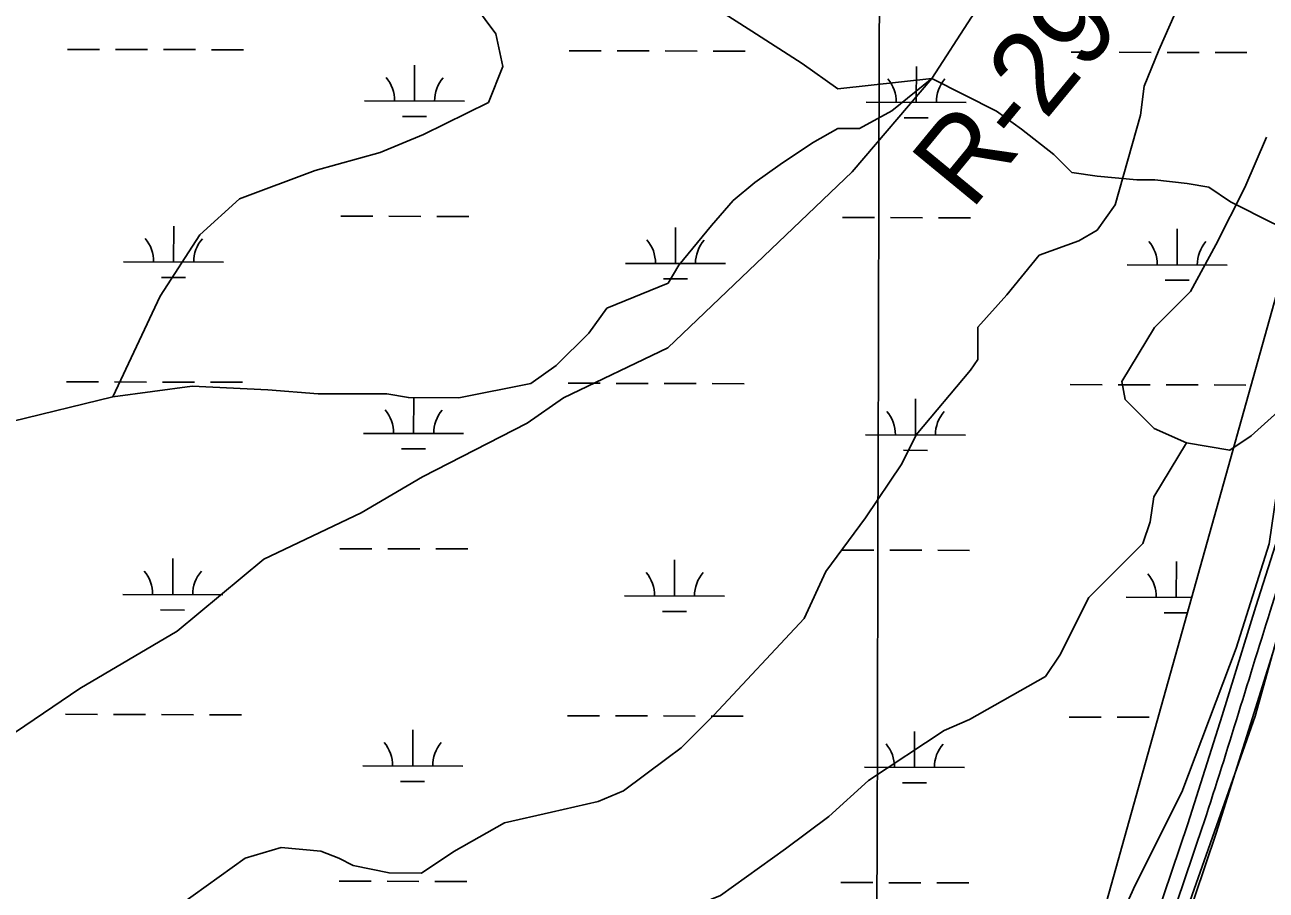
# Model space of a CAD drawing. Extents: x 3161615 to 3199515, y 867541 to 892976.
# Drawn here: x 3180664 to 3181905, y 877611 to 878477 of the extents above; entities that cross this region are included whole.
import ezdxf

# ---------------------------------------------------------------- set-up
doc = ezdxf.new("R2010")
doc.units = 0
for name, color, linetype in [('V-GRID-MAJR', 7, 'Continuous'), ('V-RIVR-RANG-IDEN', 7, 'Continuous'), ('V-ROAD-CNTR', 7, 'Continuous'), ('V-SITE-VEGE', 7, 'Continuous'), ('V-TOPO-SHOR', 7, 'Continuous'), ('V-WETL-SWMP', 7, 'Continuous')]:
    doc.layers.add(name, color=color, linetype=linetype)

msp = doc.modelspace()

# ---------------------------------------------------------------- linework, layer by layer
at = {"layer": 'V-GRID-MAJR'}
msp.add_spline([(3181502.9, 872964.2), (3181519.7, 879023.4), (3181536.4, 885086), (3181553.2, 891148.7), (3181553.2, 891152.2)], degree=3, dxfattribs=at)
at = {"layer": 'V-ROAD-CNTR'}
for points in [[(3182207.7, 878711.9), (3182212.6, 878692.5), (3182214.1, 878679.5), (3182213.6, 878667), (3182208.9, 878643.4), (3182195.8, 878607.3), (3182177.6, 878572.3), (3182149.7, 878530.4), (3182121.8, 878487.9), (3182067.9, 878393.9), (3182043.4, 878345.1), (3182023.3, 878294.4), (3181990.9, 878195.1), (3181959.1, 878096), (3181927, 877995.6), (3181895, 877895.1), (3181861.1, 877786.3), (3181826.8, 877677.9), (3181794.8, 877583), (3181762.4, 877488.1), (3181732.7, 877399.3), (3181703.1, 877311.3), (3181659, 877214), (3181618.4, 877130.5)], [(3182239.4, 878708.8), (3182242.1, 878697.9), (3182244.1, 878680.7), (3182243.5, 878663.5), (3182237.8, 878635.3), (3182223.3, 878595.3), (3182203.5, 878557.1), (3182174.8, 878513.9), (3182147.4, 878472.2), (3182094.4, 878379.7), (3182070.8, 878332.8), (3182051.6, 878284.2), (3182019.4, 878185.8), (3181987.6, 878086.9), (3181955.6, 877986.5), (3181923.6, 877886.1), (3181889.7, 877777.4), (3181855.3, 877668.6), (3181823.3, 877573.4), (3181790.9, 877478.5), (3181761.1, 877389.8), (3181731.1, 877300.3), (3181686.2, 877201.2), (3181651.7, 877130.2)]]:
    msp.add_lwpolyline(points, dxfattribs=at)
msp.add_spline([(3181142.9, 878745.8), (3181227.8, 878744.4), (3181287.2, 878734.5), (3181333.6, 878705.1), (3181384.3, 878697.1), (3181461, 878704.2), (3181526.8, 878723.9), (3181588.6, 878750.2), (3181691.6, 878808), (3181778.8, 878848.8), (3181891.1, 878885.3), (3181969.5, 878895), (3182042.6, 878893.6), (3182129.5, 878862.2), (3182187.3, 878804.8), (3182219.9, 878725.3), (3182228.6, 878665.3), (3182190.5, 878564.7), (3182134.6, 878480), (3182037.4, 878289.3), (3181973.4, 878091.5), (3181909.3, 877890.6), (3181841, 877673.2), (3181776.7, 877483.3), (3181717.1, 877305.8), (3181625.4, 877110.4), (3181564.3, 876946.2), (3181516.6, 876794.5), (3181466.3, 876661.7), (3181419.4, 876520.9), (3181351.7, 876343.8), (3181283.7, 876183.7), (3181207.7, 876034.9), (3181135.3, 875907.4), (3181063.8, 875793.7), (3180985.2, 875585.5), (3180930.6, 875426.9), (3180871.9, 875270.8), (3180807.9, 875086.5), (3180804, 874968.2), (3180830.5, 874831.4), (3180789.6, 874606.7), (3180731.2, 874459.8), (3180620.4, 874345.6), (3180437.1, 874039.4), (3180337.9, 873789.7), (3180301.3, 873695.1)], degree=3, dxfattribs=at)
at = {"layer": 'V-SITE-VEGE'}
for p, q in [((3181894.3, 877785.4), (3182031, 878278.7)), ((3181751.7, 877381.2), (3181894.3, 877785.4))]:
    msp.add_line(p, q, dxfattribs=at)
at = {"layer": 'V-TOPO-SHOR'}
for points in [[(3181314.1, 878161.2), (3181491.2, 878330.1), (3181570.7, 878423.6), (3181610.5, 878484.8), (3181650.3, 878535.1), (3181697.3, 878581.8), (3181747.9, 878635.7), (3181773.2, 878675.3), (3181831, 878725.6), (3181863.6, 878768.7), (3181878, 878790.3), (3181932.2, 878826.2)], [(3181570.7, 878423.6), (3181477, 878413.1), (3181441, 878438.4), (3181390.7, 878471), (3181340.3, 878503.5), (3181279.1, 878525.3), (3181272, 878561.4), (3181250.5, 878597.5), (3181243.3, 878615.5), (3181229, 878644.4)], [(3181956.9, 878627.9), (3181899.2, 878617.3), (3181852.2, 878570.6), (3181834.1, 878534.6), (3181797.8, 878451.8), (3181783.3, 878415.8), (3181779.6, 878387), (3181754.1, 878297), (3181736.1, 878271.8), (3181718, 878261), (3181678.3, 878246.7), (3181645.8, 878207.2), (3181616.9, 878174.8), (3181616.8, 878142.4)], [(3180751.8, 878105.1), (3180798.9, 878205.9), (3180838.7, 878267.1), (3180878.5, 878303), (3180954.2, 878331.6), (3181019.2, 878349.5), (3181062.4, 878367.4), (3181127.4, 878399.6), (3181141.9, 878435.6), (3181134.8, 878468.1), (3181113.3, 878496.9), (3181117, 878547.4), (3181117.1, 878569), (3181117.1, 878590.6), (3181117.1, 878597.8)], [(3181097.8, 878104.2), (3181169.9, 878118.4), (3181195.1, 878136.4), (3181227.7, 878168.7), (3181245.8, 878193.9), (3181307.1, 878218.9), (3181317.9, 878236.9), (3181350.5, 878276.5), (3181372.2, 878301.6), (3181393.8, 878319.6), (3181419.1, 878337.5), (3181451.6, 878359.1), (3181476.9, 878373.4), (3181498.5, 878373.4), (3181531, 878391.3), (3181570.7, 878423.6)], [(3181570.7, 878423.6), (3181635.5, 878391), (3181660.7, 878372.9), (3181693, 878347.6), (3181711, 878329.5), (3181736.2, 878325.9), (3181775.8, 878322.1), (3181793.9, 878322.1), (3181826.3, 878318.4), (3181847.9, 878314.7), (3181869.5, 878300.3), (3181912.7, 878278.5), (3181930.7, 878271.3), (3181952.2, 878246)], [(3181930.2, 878101.9), (3181890.4, 878066), (3181868.8, 878051.6), (3181825.6, 878058.9), (3181793.2, 878073.4), (3181764.4, 878102.3), (3181760.9, 878120.4), (3181793.5, 878174.3), (3181829.6, 878210.3), (3181854.9, 878257.1), (3181883.9, 878314.6), (3181905.7, 878365)], [(3180426.1, 877612.3), (3180581.4, 877720), (3180718.6, 877813.3), (3180816, 877870.7), (3180902.7, 877942.6), (3181000.1, 877989.1), (3181061.5, 878025), (3181166.2, 878078.8), (3181202.3, 878103.9), (3181306.9, 878154.1), (3181314.1, 878161.2)], [(3180818.9, 877596.8), (3180883.9, 877643.5), (3180919.9, 877654.2), (3180959.6, 877650.5), (3180977.6, 877643.3), (3180992, 877636), (3181028, 877628.7), (3181060.4, 877628.6), (3181092.9, 877650.1), (3181143.4, 877678.8), (3181190.3, 877689.5), (3181237.2, 877700.2), (3181262.4, 877710.9), (3181305.8, 877743.3), (3181320.2, 877754), (3181352.7, 877786.4), (3181443.1, 877883.4), (3181464.8, 877930.2), (3181504.6, 877984.1), (3181540.8, 878038.1), (3181555.3, 878066.9), (3181609.5, 878131.6), (3181616.8, 878142.4)], [(3180166, 877375.2), (3180188.1, 877540.9), (3180220.8, 877634.5), (3180249.8, 877717.3), (3180264.4, 877767.8), (3180293.4, 877836.1), (3180304.3, 877868.5), (3180340.5, 877926.1), (3180416.3, 877987.2), (3180495.7, 878019.4), (3180560.7, 878048), (3180650.8, 878080.2), (3180751.8, 878105.1), (3180831.1, 878115.7), (3180906.8, 878111.9), (3180957.2, 878108.2), (3181025.7, 878108), (3181047.3, 878104.3), (3181097.8, 878104.2)], [(3181643.4, 877356.7), (3181694.1, 877443.1), (3181730.4, 877518.7), (3181773.9, 877615.8), (3181821, 877709.4), (3181875.4, 877853.4), (3181908.2, 877957.8), (3181915.5, 878008.2), (3181926.5, 878069.5), (3181926.5, 878069.5)], [(3181020.3, 877466.6), (3181063.6, 877484.5), (3181103.3, 877513.2), (3181139.4, 877509.5), (3181153.8, 877509.4), (3181215.1, 877523.7), (3181254.8, 877566.8), (3181298.1, 877581.1), (3181359.4, 877606.2), (3181424.4, 877652.8), (3181467.8, 877685.1), (3181507.5, 877721.1), (3181583.3, 877771.3), (3181608.6, 877782.1), (3181684.4, 877825.1), (3181698.9, 877846.7), (3181727.8, 877904.2), (3181782, 877958.2), (3181789.3, 877979.8), (3181793, 878005), (3181825.6, 878058.9)]]:
    msp.add_lwpolyline(points, dxfattribs=at)
at = {"layer": 'V-WETL-SWMP'}
for p, q in [((3182021.6, 878586.8), (3181717.8, 877500.7)), ((3180706.3, 878452.7), (3180738.3, 878452.6)), ((3180754.3, 878452.6), (3180786.3, 878452.5)), ((3180802.3, 878452.5), (3180834.3, 878452.4)), ((3180850.3, 878452.3), (3180882.3, 878452.2)), ((3181208.2, 878451.3), (3181240.2, 878451.3)), ((3181256.2, 878451.2), (3181288.2, 878451.1)), ((3181304.2, 878451.1), (3181336.2, 878451)), ((3181352.2, 878450.9), (3181384.2, 878450.9)), ((3181710.1, 878450), (3181742.1, 878449.9)), ((3181758.1, 878449.8), (3181790.1, 878449.7)), ((3181806.1, 878449.7), (3181838.1, 878449.6)), ((3181854.1, 878449.6), (3181886.1, 878449.5)), ((3181053.4, 878401), (3181053.5, 878437)), ((3181555.3, 878399.6), (3181555.4, 878435.6)), ((3181003.4, 878401.2), (3181103.4, 878400.9)), ((3181505.3, 878399.8), (3181605.3, 878399.5)), ((3181041.4, 878385.6), (3181065.4, 878385.6)), ((3181543.3, 878384.2), (3181567.3, 878384.2)), ((3180812.5, 878239.8), (3180812.6, 878275.8)), ((3180979.7, 878285.8), (3181011.7, 878285.7)), ((3181027.7, 878285.7), (3181059.7, 878285.6)), ((3181075.7, 878285.5), (3181107.7, 878285.4)), ((3181314.4, 878238.4), (3181314.5, 878274.4)), ((3181481.6, 878284.4), (3181513.6, 878284.3)), ((3181529.6, 878284.3), (3181561.6, 878284.2)), ((3181577.6, 878284.1), (3181609.6, 878284.1)), ((3181816.3, 878237.1), (3181816.4, 878273.1)), ((3180762.5, 878240), (3180862.5, 878239.7)), ((3181264.4, 878238.6), (3181364.4, 878238.3)), ((3181766.3, 878237.2), (3181866.3, 878236.9)), ((3180800.5, 878224.4), (3180824.5, 878224.4)), ((3181302.4, 878223), (3181326.4, 878223)), ((3181804.3, 878221.7), (3181828.3, 878221.6)), ((3180705.3, 878120.1), (3180737.3, 878120)), ((3180753.3, 878119.9), (3180785.3, 878119.8)), ((3180801.3, 878119.8), (3180833.3, 878119.7)), ((3180849.3, 878119.7), (3180881.3, 878119.6)), ((3181207.2, 878118.7), (3181239.2, 878118.6)), ((3181255.2, 878118.5), (3181287.2, 878118.4)), ((3181303.2, 878118.4), (3181335.2, 878118.3)), ((3181351.2, 878118.3), (3181383.2, 878118.2)), ((3181709.1, 878117.3), (3181741.1, 878117.2)), ((3181757.1, 878117.1), (3181789.1, 878117.1)), ((3181805.1, 878117), (3181837.1, 878116.9)), ((3181853.1, 878116.9), (3181885.1, 878116.8)), ((3181052.5, 878068.4), (3181052.6, 878104.4)), ((3181554.4, 878067), (3181554.5, 878103)), ((3181002.5, 878068.5), (3181102.5, 878068.2)), ((3181504.4, 878067.1), (3181604.4, 878066.8)), ((3181040.5, 878053), (3181064.5, 878052.9)), ((3181542.4, 878051.6), (3181566.4, 878051.5)), ((3180978.8, 877953.1), (3181010.8, 877953)), ((3181026.8, 877953), (3181058.8, 877952.9)), ((3181074.8, 877952.9), (3181106.8, 877952.8)), ((3181480.7, 877951.7), (3181512.7, 877951.6)), ((3181528.7, 877951.6), (3181560.7, 877951.5)), ((3181576.7, 877951.5), (3181608.7, 877951.4)), ((3180811.6, 877907.2), (3180811.7, 877943.2)), ((3181313.5, 877905.8), (3181313.6, 877941.8)), ((3181815.4, 877904.4), (3181815.5, 877940.4)), ((3180761.6, 877907.3), (3180861.6, 877907)), ((3181263.5, 877905.9), (3181363.5, 877905.6)), ((3181765.4, 877904.5), (3181830.7, 877904.3)), ((3180799.5, 877891.8), (3180823.5, 877891.7)), ((3181301.5, 877890.4), (3181325.5, 877890.3)), ((3181803.4, 877889), (3181826.4, 877888.9)), ((3180704.4, 877787.4), (3180736.4, 877787.3)), ((3180752.4, 877787.2), (3180784.4, 877787.2)), ((3180800.4, 877787.1), (3180832.4, 877787)), ((3180848.4, 877787), (3180880.4, 877786.9)), ((3181206.3, 877786), (3181238.3, 877785.9)), ((3181254.3, 877785.9), (3181286.3, 877785.8)), ((3181302.3, 877785.7), (3181334.3, 877785.6)), ((3181350.3, 877785.6), (3181382.3, 877785.5)), ((3181708.2, 877784.6), (3181740.2, 877784.5)), ((3181756.2, 877784.5), (3181788.2, 877784.4)), ((3181051.6, 877735.7), (3181051.7, 877771.7)), ((3181553.5, 877734.3), (3181553.6, 877770.3)), ((3181001.6, 877735.8), (3181101.6, 877735.5)), ((3181503.5, 877734.4), (3181603.5, 877734.2)), ((3181039.5, 877720.3), (3181063.5, 877720.2)), ((3181541.5, 877718.9), (3181565.5, 877718.8)), ((3180977.9, 877620.4), (3181009.9, 877620.4)), ((3181025.9, 877620.3), (3181057.9, 877620.2)), ((3181073.9, 877620.2), (3181105.9, 877620.1)), ((3181479.8, 877619.1), (3181511.8, 877619)), ((3181527.8, 877618.9), (3181559.8, 877618.8)), ((3181575.8, 877618.8), (3181607.8, 877618.7))]:
    msp.add_line(p, q, dxfattribs=at)
for centre, start, end in [((3180998.2, 878401.7), 359.0699, 40.6135), ((3181108.7, 878401.3), 139.0699, 180.6135), ((3181500.1, 878400.3), 359.0699, 40.6135), ((3181610.6, 878400), 139.0699, 180.6135), ((3180757.3, 878240.5), 359.0699, 40.6135), ((3180867.8, 878240.2), 139.0699, 180.6135), ((3181259.2, 878239.1), 359.0699, 40.6135), ((3181369.7, 878238.8), 139.0699, 180.6135), ((3181761.1, 878237.7), 359.0699, 40.6135), ((3181871.6, 878237.4), 139.0699, 180.6135), ((3180997.3, 878069), 359.0699, 40.6135), ((3181107.8, 878068.7), 139.0699, 180.6135), ((3181499.2, 878067.6), 359.0699, 40.6135), ((3181609.7, 878067.3), 139.0699, 180.6135), ((3180756.3, 877907.8), 359.0699, 40.6135), ((3180866.8, 877907.5), 139.0699, 180.6135), ((3181258.3, 877906.4), 359.0699, 40.6135), ((3181368.7, 877906.1), 139.0699, 180.6135), ((3181760.2, 877905), 359.0699, 40.6135), ((3180996.3, 877736.3), 359.0699, 40.6135), ((3181106.8, 877736), 139.0699, 180.6135), ((3181498.3, 877734.9), 359.0699, 40.6135), ((3181608.7, 877734.6), 139.0699, 180.6135)]:
    msp.add_arc(centre, 35.2, start, end, dxfattribs=at)

# ---------------------------------------------------------------- texts
at = {"layer": 'V-RIVR-RANG-IDEN'}
msp.add_text('R-297.3', height=83, rotation=50.5533, dxfattribs=at).set_placement((3181610, 878290.5))

doc.saveas('drawing.dxf')
